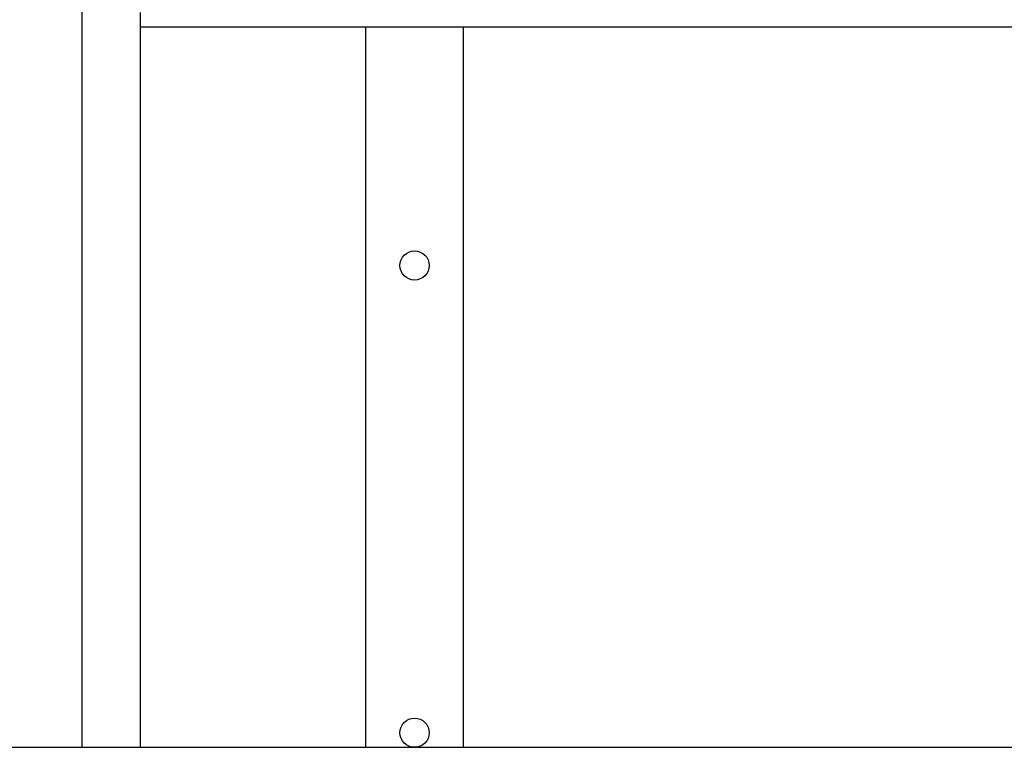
# Model space of a CAD drawing. Header units: inches. Extents: x 18 to 846, y -67 to 561.
# Tile 520 of 656: x 543 to 568, y 193 to 211. Entities that reach past the tile are written whole.
import ezdxf

# ---------------------------------------------------------------- set-up
doc = ezdxf.new("R2010")
doc.units = ezdxf.units.IN
doc.header["$LTSCALE"] = 24
doc.header["$MEASUREMENT"] = 0
doc.layers.add('Visible (ANSI)', color=7, linetype='Continuous', lineweight=30)

msp = doc.modelspace()

# ---------------------------------------------------------------- linework, layer by layer
at = {"layer": 'Visible (ANSI)'}
for p, q in [((544.75843, 192.54286), (544.75843, 228.29286)), ((546.25843, 211.04286), (546.25843, 211.41786)), ((546.25843, 192.54286), (546.25843, 211.04286)), ((582.75843, 211.04286), (546.25843, 211.04286)), ((552.05343, 192.54286), (552.05343, 211.04286)), ((554.55343, 211.04286), (554.55343, 192.54286)), ((539.67843, 192.54286), (584.67843, 192.54286))]:
    msp.add_line(p, q, dxfattribs=at)
for centre in [(553.30343, 204.91786), (553.30343, 204.91786), (553.30343, 192.91786), (553.30343, 192.91786)]:
    msp.add_circle(centre, 0.375, dxfattribs=at)

doc.saveas('drawing.dxf')
